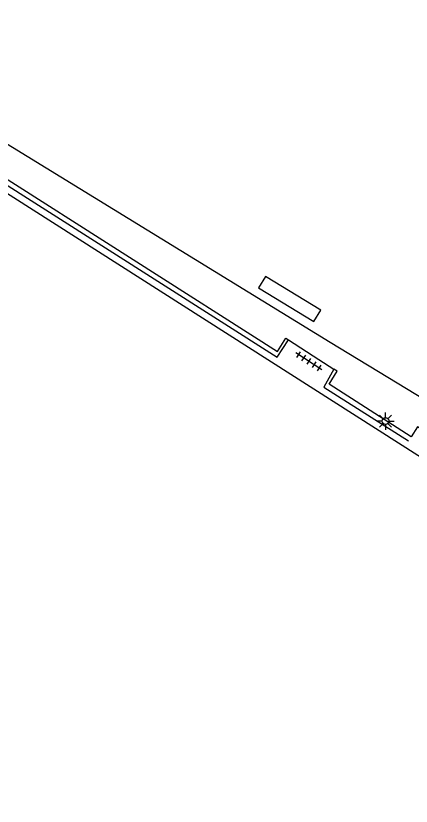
# Model space of a CAD drawing. Extents: x 136000 to 141000, y 400494 to 402006.
# Drawn here: x 138298.5 to 138327.3, y 401710.1 to 401767.7 of the extents above; entities that cross this region are included whole.
import ezdxf

# ---------------------------------------------------------------- set-up
doc = ezdxf.new("R2010")
doc.units = 0
for name, color, linetype in [('gg-afsc-hekwerk', 7, 'Continuous'), ('gg-bbg-overig bouwwerk', 7, 'Continuous'), ('gg-knt-verharding', 7, 'Continuous'), ('gt-symb-lichtmast', 7, 'Continuous'), ('gt-symb-tegel verharding', 7, 'Continuous')]:
    doc.layers.add(name, color=color, linetype=linetype)

# ---------------------------------------------------------------- blocks, each defined once
blk = doc.blocks.new('gt0-TEG1')
at = {"layer": 'gt-symb-tegel verharding'}
for p, q in [((-1.125, 0), (1.125, 0)), ((-0.9, -0.25), (-0.9, 0.25)), ((-0.45, -0.25), (-0.45, 0.25)), ((0, -0.25), (0, 0.25)), ((0.45, -0.25), (0.45, 0.25)), ((0.9, -0.25), (0.9, 0.25))]:
    blk.add_line(p, q, dxfattribs=at)
blk = doc.blocks.new('gt0-LMAST')
at = {"layer": 'gt-symb-lichtmast'}
for p, q in [((-0.005, 0.246), (-0.005, 0.621)), ((-0.182, 0.173), (-0.447, 0.438)), ((0.172, 0.173), (0.437, 0.438)), ((-0.255, -0.004), (-0.63, -0.004)), ((-0.182, -0.181), (-0.447, -0.446)), ((-0.005, -0.254), (-0.005, -0.629)), ((0.437, -0.446), (0.172, -0.181)), ((0.245, -0.004), (0.62, -0.004))]:
    blk.add_line(p, q, dxfattribs=at)
blk.add_circle((-0.005, -0.004), 0.25, dxfattribs=at)

msp = doc.modelspace()

# ---------------------------------------------------------------- linework, layer by layer
at = {"layer": 'gg-afsc-hekwerk'}
for p, q in [((138318.315, 401744.093), (138320.544, 401742.657)), ((138320.544, 401742.657), (138321.637, 401741.953))]:
    msp.add_line(p, q, dxfattribs=at)
for points in [[(138384.16, 401705.762), (138353.346, 401724.493), (138321.363, 401743.895), (138293.32, 401761.103), (138274.263, 401772.663)], [(138296.556, 401756.138), (138317.502, 401742.832), (138318.315, 401744.093)], [(138321.637, 401741.953), (138320.897, 401740.641), (138327.067, 401736.749)]]:
    msp.add_lwpolyline(points, dxfattribs=at)
at = {"layer": 'gg-bbg-overig bouwwerk'}
msp.add_lwpolyline([(138316.642, 401748.686), (138316.147, 401747.872), (138320.175, 401745.424), (138320.67, 401746.238), (138316.642, 401748.686)], dxfattribs=at)
at = {"layer": 'gg-knt-verharding'}
for points in [[(138296.281, 401756.314), (138296.484, 401756.633), (138317.529, 401743.247), (138318.14, 401744.205), (138318.315, 401744.093)], [(138265.496, 401706.565), (138301.377, 401683.702), (138348.474, 401653.676), (138379.65, 401702.575), (138373.264, 401706.629), (138359.086, 401715.687), (138296.637, 401755.497), (138265.496, 401706.565)], [(138356.719, 401719.533), (138356.551, 401719.642), (138355.967, 401718.743), (138349.944, 401722.583), (138350.389, 401723.278), (138347.994, 401724.804), (138347.549, 401724.11), (138329.791, 401735.43), (138330.243, 401736.138), (138327.716, 401737.749), (138327.264, 401737.041), (138321.28, 401740.856), (138321.88, 401741.798), (138321.637, 401741.953)]]:
    msp.add_lwpolyline(points, dxfattribs=at)

# ---------------------------------------------------------------- block references
at = {"layer": 'gt-symb-lichtmast'}
msp.add_blockref('gt0-LMAST', (138325.396, 401738.178), dxfattribs=at)
at = {"layer": 'gt-symb-tegel verharding', "rotation": 147.19939903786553}
msp.add_blockref('gt0-TEG1', (138319.797, 401742.523), dxfattribs=at)

doc.saveas('drawing.dxf')
